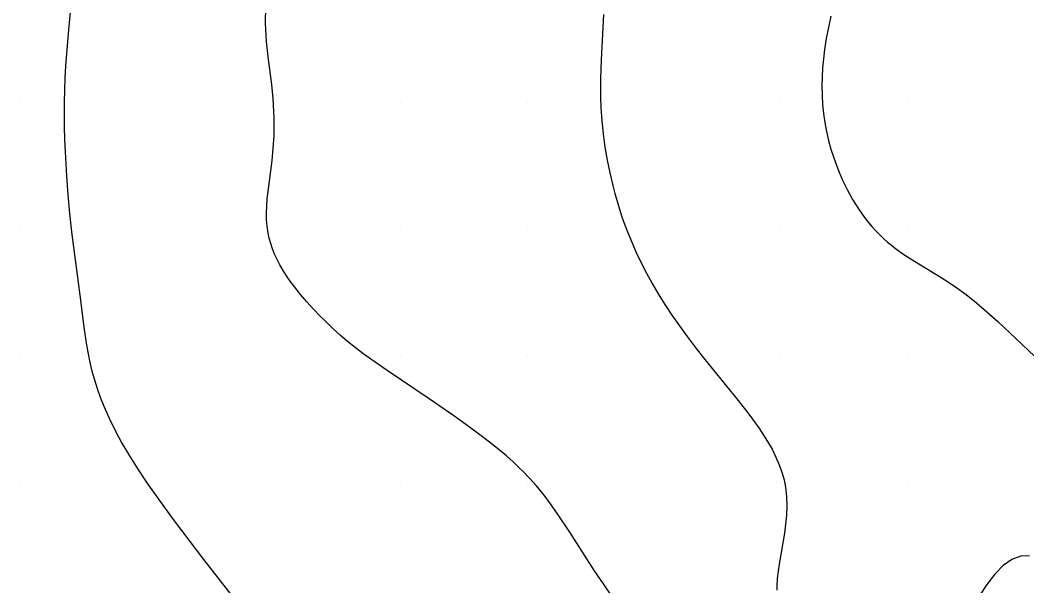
# Model space of a CAD drawing. Extents: x 2602990 to 2605851, y 618069 to 619180.
# Drawn here: x 2604380 to 2604419.7, y 618920.94 to 618943.24 of the extents above; entities that cross this region are included whole.
import ezdxf

# ---------------------------------------------------------------- set-up
doc = ezdxf.new("R2010")
doc.units = 0
for name, color, linetype in [('Default', 7, 'Continuous'), ('DTM Contours Minor', 7, 'Continuous'), ('Exist DTM Scan Elevation Point', 7, 'Continuous')]:
    doc.layers.add(name, color=color, linetype=linetype)

# ---------------------------------------------------------------- blocks, each defined once
blk = doc.blocks.new('POINT_DISPLAY')
at = {"layer": 'Default'}
blk.add_line((0, 0), (0, 0), dxfattribs=at)

msp = doc.modelspace()

# ---------------------------------------------------------------- linework, layer by layer
at = {"layer": 'DTM Contours Minor'}
for points in [[(2604382.016, 618943.969), (2604381.903, 618942.864), (2604381.824, 618941.92), (2604381.792, 618941.441), (2604381.766, 618940.959), (2604381.748, 618940.476), (2604381.737, 618939.99), (2604381.735, 618939.505), (2604381.741, 618939.019), (2604381.755, 618938.535), (2604381.774, 618938.053), (2604381.828, 618937.1), (2604381.883, 618936.355), (2604381.948, 618935.621), (2604382.025, 618934.894), (2604382.138, 618933.984), (2604382.376, 618932.205), (2604382.51, 618931.136), (2604382.56, 618930.784), (2604382.615, 618930.433), (2604382.679, 618930.084), (2604382.75, 618929.745), (2604382.833, 618929.406), (2604382.928, 618929.065), (2604383.036, 618928.723), (2604383.158, 618928.378), (2604383.295, 618928.029), (2604383.506, 618927.553), (2604383.746, 618927.067), (2604384.015, 618926.571), (2604384.314, 618926.061), (2604384.643, 618925.538), (2604385, 618925), (2604385.517, 618924.261), (2604386.071, 618923.504), (2604386.648, 618922.741), (2604387.232, 618921.984), (2604390.482, 618917.828)], [(2604403.356, 618920.494), (2604403, 618921.015), (2604402.655, 618921.537), (2604401.675, 618923.056), (2604401.216, 618923.746), (2604400.919, 618924.168), (2604400.62, 618924.565), (2604400.343, 618924.902), (2604400.089, 618925.188), (2604399.823, 618925.463), (2604399.685, 618925.599), (2604399.437, 618925.83), (2604399.178, 618926.059), (2604398.907, 618926.287), (2604398.625, 618926.514), (2604398.332, 618926.741), (2604398.027, 618926.97), (2604397.573, 618927.302), (2604397.102, 618927.637), (2604396.127, 618928.309), (2604394.472, 618929.424), (2604393.824, 618929.876), (2604393.511, 618930.104), (2604393.208, 618930.337), (2604392.91, 618930.578), (2604392.622, 618930.824), (2604392.345, 618931.075), (2604392.077, 618931.329), (2604391.819, 618931.586), (2604391.57, 618931.846), (2604391.308, 618932.134), (2604391.059, 618932.424), (2604390.826, 618932.716), (2604390.611, 618933.008), (2604390.416, 618933.3), (2604390.243, 618933.593), (2604390.133, 618933.802), (2604390.036, 618934.012), (2604389.952, 618934.222), (2604389.881, 618934.432), (2604389.823, 618934.643), (2604389.777, 618934.855), (2604389.739, 618935.114), (2604389.719, 618935.376), (2604389.715, 618935.643), (2604389.725, 618935.919), (2604389.747, 618936.2), (2604389.779, 618936.489), (2604389.935, 618937.708), (2604389.968, 618938.022), (2604389.995, 618938.347), (2604390.014, 618938.682), (2604390.023, 618939.03), (2604390.02, 618939.389), (2604390.01, 618939.639), (2604389.975, 618940.156), (2604389.921, 618940.697), (2604389.8, 618941.682), (2604389.721, 618942.402), (2604389.675, 618943.115), (2604389.69, 618943.799)], [(2604402.999, 618943.464), (2604402.911, 618941.678), (2604402.886, 618940.925), (2604402.882, 618940.548), (2604402.885, 618940.17), (2604402.898, 618939.791), (2604402.933, 618939.274), (2604402.988, 618938.756), (2604403.06, 618938.239), (2604403.149, 618937.726), (2604403.253, 618937.218), (2604403.372, 618936.716), (2604403.453, 618936.406), (2604403.54, 618936.1), (2604403.633, 618935.795), (2604403.732, 618935.493), (2604403.838, 618935.193), (2604403.95, 618934.893), (2604404.116, 618934.485), (2604404.295, 618934.077), (2604404.489, 618933.67), (2604404.698, 618933.262), (2604404.922, 618932.855), (2604405.162, 618932.447), (2604405.424, 618932.028), (2604405.702, 618931.608), (2604405.995, 618931.187), (2604406.302, 618930.766), (2604406.621, 618930.344), (2604406.951, 618929.922), (2604408.31, 618928.252), (2604408.738, 618927.704), (2604409.13, 618927.163), (2604409.474, 618926.63), (2604409.649, 618926.323), (2604409.801, 618926.018), (2604409.932, 618925.717), (2604410.039, 618925.418), (2604410.123, 618925.12), (2604410.184, 618924.825), (2604410.226, 618924.459), (2604410.237, 618924.095), (2604410.221, 618923.733), (2604410.186, 618923.375), (2604410.136, 618923.02), (2604409.928, 618921.799), (2604409.888, 618921.513), (2604409.859, 618921.228), (2604409.843, 618920.944), (2604409.841, 618920.769)], [(2604411.973, 618943.391), (2604411.872, 618942.956), (2604411.788, 618942.52), (2604411.72, 618942.084), (2604411.676, 618941.721), (2604411.643, 618941.359), (2604411.623, 618940.997), (2604411.615, 618940.636), (2604411.622, 618940.276), (2604411.643, 618939.918), (2604411.679, 618939.56), (2604411.731, 618939.204), (2604411.798, 618938.851), (2604411.879, 618938.5), (2604411.974, 618938.153), (2604412.083, 618937.81), (2604412.241, 618937.381), (2604412.419, 618936.963), (2604412.615, 618936.558), (2604412.828, 618936.172), (2604413.055, 618935.805), (2604413.297, 618935.463), (2604413.438, 618935.281), (2604413.584, 618935.108), (2604413.733, 618934.943), (2604413.886, 618934.786), (2604414.044, 618934.636), (2604414.206, 618934.492), (2604414.361, 618934.364), (2604414.52, 618934.241), (2604414.85, 618934.006), (2604415.196, 618933.781), (2604416.215, 618933.162), (2604416.574, 618932.936), (2604416.938, 618932.691), (2604417.307, 618932.422), (2604417.71, 618932.1), (2604418.123, 618931.745), (2604418.551, 618931.356), (2604420, 618930)], [(2604419.801, 618922.124), (2604419.455, 618922.115), (2604419.11, 618921.98), (2604418.77, 618921.737), (2604418.44, 618921.402), (2604418.122, 618920.994), (2604417.821, 618920.529)]]:
    msp.add_lwpolyline(points, dxfattribs=at)

# ---------------------------------------------------------------- block references
at = {"layer": 'Exist DTM Scan Elevation Point', "xscale": 1.3123333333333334, "yscale": 1.3123333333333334}
for p in [(2604380, 618940), (2604385, 618940), (2604390, 618940), (2604395, 618940), (2604400, 618940), (2604405, 618940), (2604410, 618940), (2604415, 618940), (2604380, 618935), (2604385, 618935), (2604390, 618935), (2604395, 618935), (2604400, 618935), (2604405, 618935), (2604410, 618935), (2604415, 618935), (2604380, 618930), (2604385, 618930), (2604390, 618930), (2604395, 618930), (2604400, 618930), (2604405, 618930), (2604410, 618930), (2604415, 618930), (2604380, 618925), (2604385, 618925), (2604390, 618925), (2604395, 618925), (2604400, 618925), (2604405, 618925), (2604410, 618925), (2604415, 618925)]:
    msp.add_blockref('POINT_DISPLAY', p, dxfattribs=at)

doc.saveas('drawing.dxf')
